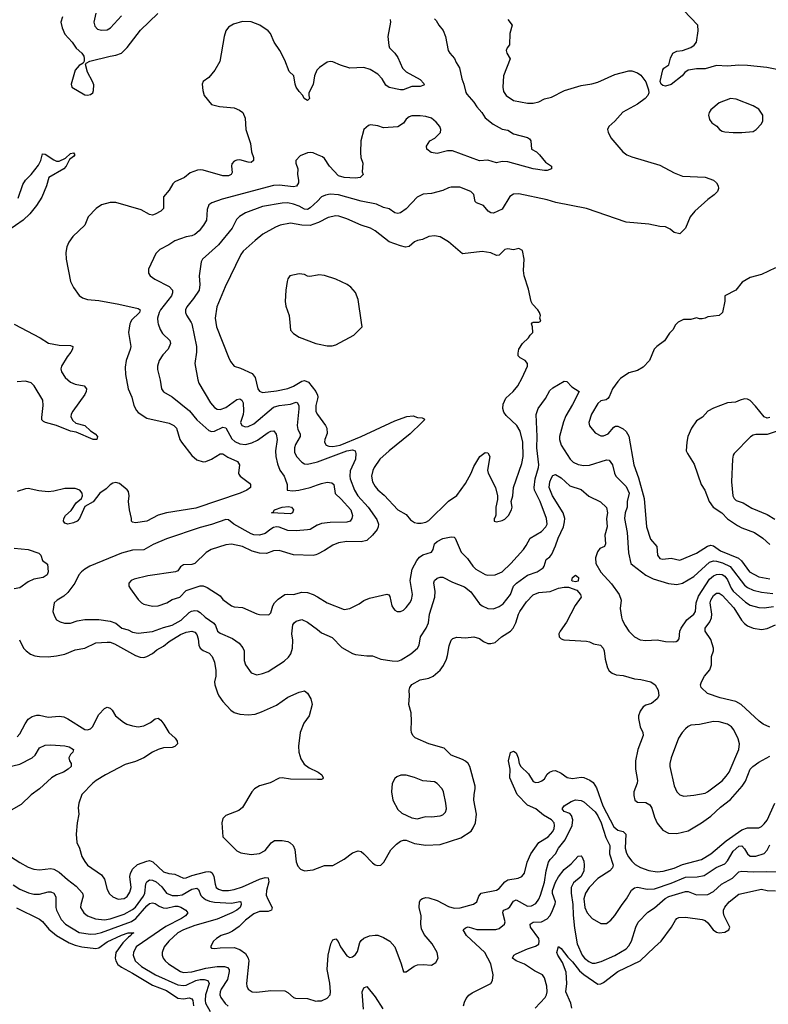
# Model space of a CAD drawing. Header units: inches. Extents: x 1834610 to 2027685, y 642842 to 774116.
# Tile 476 of 632: x 1957889 to 1963198, y 735162 to 742149. Entities that reach past the tile are written whole.
import ezdxf

# ---------------------------------------------------------------- set-up
doc = ezdxf.new("R2010")
doc.units = ezdxf.units.IN
doc.header["$MEASUREMENT"] = 0
for name, color, linetype in [('B9753', 7, 'Continuous'), ('B9754', 7, 'Continuous'), ('B9763', 7, 'Continuous'), ('B9764', 7, 'Continuous')]:
    doc.layers.add(name, color=color, linetype=linetype)

msp = doc.modelspace()

# ---------------------------------------------------------------- linework, layer by layer
at = {"layer": 'B9753', "color": 5}
for points, elevation in [([(1957848.8, 739988.8), (1958034, 739890), (1958092.8, 739852.8), (1958170, 739839.2), (1958250, 739837.1), (1958266.7, 739830), (1958263.2, 739810), (1958252.1, 739790), (1958224.6, 739755.4), (1958185.2, 739690), (1958180.2, 739670), (1958185.2, 739650), (1958211.1, 739610), (1958250, 739575.4), (1958282.5, 739562.5), (1958346.8, 739550), (1958363.7, 739530), (1958360.9, 739510), (1958351.3, 739490), (1958265.6, 739370), (1958254, 739350), (1958252.1, 739330), (1958265.1, 739305.1), (1958285.9, 739285.9), (1958350, 739269), (1958391.2, 739231.2), (1958424.9, 739210), (1958440.5, 739190), (1958436, 739170), (1958410, 739169.8), (1958290, 739221.4), (1958250, 739229.9), (1958150, 739269.1), (1958071.5, 739290), (1958057.6, 739297.6), (1958046.2, 739310), (1958045, 739325), (1958056.3, 739410), (1958052.6, 739450), (1957990.4, 739550), (1957970, 739570.9), (1957930, 739584), (1957870, 739579.3)], 380), ([(1958674.8, 740000), (1958670.3, 739990), (1958661.7, 739930), (1958676.6, 739830), (1958672.9, 739807.2), (1958644.1, 739730), (1958637.4, 739682.6), (1958639, 739630), (1958659.4, 739530), (1958683.5, 739470), (1958699.1, 739410), (1958716.3, 739376.3), (1958730, 739361.7), (1958790, 739320.2), (1958950, 739285.6), (1958981.2, 739270), (1959000.2, 739250), (1959024.9, 739170), (1959036.5, 739150), (1959110, 739056.9), (1959145.4, 739025.4), (1959190, 739012.3), (1959210, 739013.6), (1959250, 739030.2), (1959310, 739069), (1959330, 739067.6), (1959365, 739045), (1959432.6, 739012.6), (1959448.9, 738990), (1959440.9, 738930), (1959444, 738924), (1959452.7, 738910), (1959518.8, 738858.8), (1959526, 738850), (1959525.8, 738830), (1959501, 738810), (1959453.4, 738790), (1959138.1, 738681.9), (1958929.6, 738650.4), (1958870, 738632.1), (1958790, 738590.5), (1958710, 738579.3), (1958690, 738583.6), (1958682, 738590), (1958682.4, 738610), (1958667.8, 738670), (1958660.5, 738730), (1958665.1, 738770), (1958659.6, 738799.6), (1958651.5, 738811.5), (1958596.4, 738856.4), (1958570, 738863.5), (1958550, 738859.8), (1958530, 738847.8), (1958501.5, 738818.5), (1958457.6, 738790), (1958410, 738726.6), (1958350, 738694), (1958313.7, 738610), (1958296.3, 738590), (1958270, 738578.7), (1958230, 738569.7), (1958210, 738575.1), (1958200.5, 738590), (1958201.3, 738610), (1958214, 738630), (1958254.3, 738665.7), (1958290, 738720.7), (1958328, 738752), (1958335.1, 738770), (1958332.8, 738790), (1958316.2, 738810), (1958281.4, 738821.4), (1958210, 738822.4), (1958130, 738803.9), (1958090, 738799.5), (1958024.3, 738804.3), (1957950, 738821.6), (1957930, 738819.8), (1957870, 738800.5)], 420), ([(1958869, 740000), (1958870.1, 739990.1), (1958884.2, 739950), (1958902.3, 739922.3), (1958952.9, 739872.9), (1958957.6, 739850), (1958940.8, 739810), (1958904.7, 739770), (1958879.1, 739730), (1958866.9, 739690), (1958867.1, 739667.1), (1958886.3, 739590), (1958894.9, 739530), (1958910, 739507.4), (1958970, 739472.9), (1959094.3, 739374.3), (1959146.2, 739310), (1959230, 739232.5), (1959250, 739226.3), (1959270, 739227.8), (1959330, 739256.6), (1959350, 739252.9), (1959394.4, 739174.4), (1959415.7, 739155.7), (1959450, 739138.1), (1959490, 739133.8), (1959535.1, 739144.9), (1959574.4, 739165.6), (1959650, 739219.7), (1959670, 739228.9), (1959691.3, 739231.3), (1959707.1, 739207.1), (1959715.5, 739170), (1959703, 739090), (1959705.6, 739050), (1959716.4, 738996.4), (1959732.9, 738952.9), (1959763.8, 738910), (1959772.8, 738890), (1959786, 738850), (1959786, 738810), (1959826.4, 738806.4), (1959869, 738810), (1959948.2, 738830), (1960000, 738847.9)], 440), ([(1959104.3, 740000), (1959110.2, 739990), (1959142.7, 739830), (1959143.9, 739790), (1959130.2, 739710), (1959152.4, 739592.4), (1959160.3, 739570), (1959241.5, 739430), (1959270, 739396), (1959290, 739383.9), (1959310, 739381.6), (1959350, 739396.6), (1959430, 739453), (1959450, 739458.4), (1959464.2, 739450), (1959473.2, 739430), (1959475.9, 739370), (1959473.3, 739346.8), (1959455.2, 739290), (1959465.3, 739270), (1959490, 739260.2), (1959510, 739262.2), (1959550, 739281.1), (1959690, 739398), (1959729, 739411), (1959810, 739420.9), (1959850, 739434.7), (1959859.5, 739430), (1959867.9, 739407.9), (1959868.3, 739388.3), (1959856.6, 739270), (1959861.7, 739241.7), (1959878.3, 739210), (1959878.6, 739190), (1959845, 739135), (1959836.8, 739110), (1959839, 739079), (1959852.9, 739050), (1959890, 739008.5), (1959910, 738997.5), (1959930, 738995.5), (1959990.9, 739009.1), (1960000, 739012.4)], 460), ([(1959279.9, 740000), (1959284.1, 739970), (1959370, 739753.4), (1959384.3, 739724.3), (1959410, 739690.5), (1959456.1, 739676.1), (1959537.8, 739637.8), (1959558.2, 739610), (1959578, 739530), (1959590, 739511.6), (1959610, 739503.9), (1959710, 739515.9), (1959790, 739531.9), (1959830, 739547.3), (1959890, 739584.5), (1959910, 739589.5), (1959936.9, 739576.9), (1959990.1, 739510.1), (1959999.5, 739490), (1960000, 739486.6)], 480), ([(1959804.6, 740000), (1959810, 739945.5), (1959830, 739921.1), (1959870, 739896.5), (1959990, 739850.2), (1960000, 739848.2)], 520), ([(1960000, 739458), (1959989.5, 739410), (1959989.4, 739370), (1959998, 739350), (1960000, 739347.3)], 480), ([(1960000, 738561.8), (1959998.7, 738561.3), (1959950, 738531.8), (1959930, 738527.9), (1959850, 738522.3), (1959790, 738524), (1959730, 738547.1), (1959710, 738549.9), (1959690, 738545.6), (1959670, 738534.3), (1959630, 738502.5), (1959590, 738490.8), (1959550, 738493.7), (1959530, 738500.1), (1959408.5, 738570), (1959370, 738598.7), (1959350, 738601.1), (1959250, 738567.5), (1959170, 738546.4), (1958930, 738464.4), (1958835.8, 738424.2), (1958770, 738387.5), (1958690, 738385.5), (1958610, 738364), (1958386.3, 738270), (1958350.3, 738250), (1958326.7, 738230), (1958308.9, 738210), (1958278.9, 738150), (1958230, 738085.1), (1958201.1, 738058.9), (1958154, 738030), (1958133.4, 738010), (1958124.9, 737950), (1958136.1, 737916.1), (1958150.8, 737890), (1958175.3, 737875.3), (1958207.2, 737867.2), (1958250, 737867.6), (1958296.5, 737883.5), (1958350, 737892.6), (1958450, 737893.2), (1958530, 737881.5), (1958570, 737865.6), (1958614, 737830), (1958658.1, 737818.1), (1958690, 737803.2), (1958730, 737795.5), (1958830, 737806.7), (1958910, 737836.3), (1958970, 737851.9), (1959033.1, 737886.9), (1959090, 737942.5), (1959107.4, 737952.6), (1959130, 737956.6), (1959150, 737953.4), (1959170, 737943), (1959205.1, 737910), (1959265.5, 737865.5), (1959277.6, 737850), (1959292.2, 737810), (1959310, 737794.5), (1959398.8, 737758.8), (1959445.1, 737725.1), (1959471.4, 737691.4), (1959481.2, 737670), (1959481.6, 737601.6), (1959490.2, 737570.2), (1959530, 737513.4), (1959570, 737500.4), (1959610, 737508.7), (1959650, 737524.2), (1959763.6, 737596.4), (1959795.8, 737624.2), (1959811.8, 737650), (1959822.9, 737690), (1959825.3, 737745.3), (1959818.5, 737790), (1959826.3, 737853.7), (1959834.5, 737870), (1959850, 737879.5), (1959890, 737892.7), (1959930, 737872.7), (1960000, 737821)], 440), ([(1960000, 738356.2), (1959990, 738351.2), (1959970, 738345.7), (1959830, 738351), (1959730, 738381), (1959690, 738378.7), (1959638.2, 738361.8), (1959590, 738363.1), (1959538.5, 738378.5), (1959469.4, 738410), (1959390, 738426), (1959350, 738422.4), (1959246, 738390), (1959211.8, 738368.2), (1959130.6, 738290), (1959110, 738282.3), (1959050, 738279.7), (1959030, 738265.1), (1959010, 738238.4), (1958994.8, 738230), (1958798, 738202), (1958700.7, 738179.3), (1958678.8, 738170), (1958664, 738150), (1958664, 738130), (1958674, 738110), (1958730, 738033.4), (1958753.4, 738010), (1958770, 738000.3), (1958830, 737987.1), (1958870, 737988.4), (1958931.6, 738010), (1958970, 738033.6), (1959024.5, 738050), (1959070, 738097.4), (1959169.7, 738130.3), (1959189.7, 738130.3), (1959219, 738119), (1959310, 738059.6), (1959330, 738035.3), (1959390, 737989.1), (1959410, 737981.3), (1959470, 737977.4), (1959570, 737931.8), (1959590, 737928.4), (1959655.1, 737924.9), (1959670, 737939.1), (1959685, 737990), (1959695.8, 738010), (1959722.1, 738037.9), (1959770, 738070.2), (1959790, 738072.9), (1959830, 738068.9), (1959890, 738086.7), (1959930, 738084.2), (1959970, 738070.2), (1960000, 738052.2)], 460), ([(1957850, 738399.5), (1957950, 738390.3), (1958023.8, 738363.8), (1958039.3, 738350), (1958050.7, 738310), (1958085.5, 738285.5), (1958090.6, 738230), (1958084.9, 738210), (1958056.3, 738190), (1957990, 738178.4), (1957950, 738159.9), (1957890, 738118.2), (1957850, 738110.9)], 420), ([(1957888.1, 737748.1), (1957917, 737690), (1957934.4, 737670), (1957966.5, 737646.5), (1957995.3, 737635.3), (1958029.2, 737629.2), (1958090, 737626.7), (1958150, 737634), (1958210, 737647.5), (1958282.6, 737677.4), (1958350, 737689.5), (1958430, 737726.9), (1958510, 737732), (1958530.6, 737730.6), (1958560.7, 737720.7), (1958710, 737637.3), (1958744.5, 737624.5), (1958770, 737623.2), (1958790, 737629.1), (1958830, 737651), (1958862.6, 737677.4), (1958910, 737703.4), (1958950, 737736.5), (1959030, 737787), (1959070, 737803.5), (1959110.1, 737810.1), (1959130, 737802.3), (1959145, 737785), (1959154.4, 737754.4), (1959159, 737710), (1959168.4, 737690), (1959190, 737673.4), (1959233.2, 737653.2), (1959252.9, 737630), (1959270.2, 737590.2), (1959280.6, 737530), (1959281, 737490), (1959271.1, 737450), (1959272.9, 737430), (1959291.2, 737371.2), (1959301.1, 737350), (1959330, 737310.4), (1959387, 737250), (1959410, 737232), (1959450, 737220.7), (1959510, 737215.9), (1959558.3, 737221.7), (1959603.4, 737236.6), (1959710, 737284.6), (1959790, 737340.3), (1959870, 737376.3), (1959910, 737386), (1959930.5, 737370.5), (1959953.4, 737330), (1959962.4, 737290), (1959941.3, 737210), (1959903.6, 737156.4), (1959877.6, 737090), (1959865.7, 736994.3), (1959868.6, 736950), (1959883.1, 736903.1), (1959906.5, 736866.5), (1959941.1, 736841.1), (1960000, 736812.3)], 420), ([(1957870, 737060.8), (1957890, 737081.1), (1957926.8, 737153.2), (1957950, 737184.2), (1957976.3, 737203.7), (1958010, 737214.3), (1958030, 737214), (1958090, 737199.6), (1958170, 737206), (1958200.8, 737200.8), (1958230, 737188), (1958350, 737111.7), (1958370, 737108.9), (1958390, 737115.8), (1958405.6, 737130), (1958450, 737218.4), (1958490, 737261.6), (1958510, 737270.4), (1958530, 737263), (1958544.9, 737250), (1958568.2, 737210), (1958624.4, 737164.4), (1958649.4, 737149.4), (1958690, 737136.8), (1958730, 737131.8), (1958770, 737138.9), (1958817.7, 737162.3), (1958850, 737187), (1958870, 737191.8), (1958890, 737177.1), (1958912, 737150), (1958946, 737090), (1958991.7, 737050), (1959006, 737030), (1959008.7, 737010), (1958990, 736991.3), (1958970, 736984.2), (1958910, 736981), (1958870, 736969.8), (1958830, 736950.7), (1958769.6, 736910.4), (1958710, 736885.6), (1958636.4, 736863.6), (1958498, 736790), (1958430.4, 736750), (1958407, 736730), (1958330.4, 736650), (1958308.4, 736590), (1958304.4, 736555.6), (1958307.2, 736510), (1958295.8, 736450), (1958290.1, 736369.8), (1958294.4, 736310), (1958312.8, 736270), (1958330.3, 736210), (1958350, 736174.4), (1958370.4, 736150), (1958470, 736081.6), (1958491.1, 736051.1), (1958510, 735977.3), (1958526.2, 735946.2), (1958550, 735924.2), (1958588.4, 735908.4), (1958630, 735912.9), (1958650, 735926.3), (1958670, 735958.4), (1958678.9, 735990), (1958669.1, 736070), (1958673.6, 736090), (1958690, 736120.2), (1958725.6, 736154.4), (1958790, 736178.5), (1958810, 736181.3), (1958833.7, 736173.7), (1958910, 736102.4), (1958947.7, 736090), (1958990, 736084.4), (1959050, 736057.8), (1959070, 736060.1), (1959110, 736075.9), (1959210, 736101.3), (1959230, 736105.5), (1959242, 736102), (1959253.8, 736093.8), (1959265.6, 736070), (1959274.4, 736014.4), (1959283.2, 735990), (1959298.3, 735978.3), (1959326.8, 735970), (1959370, 735968.8), (1959410, 735976), (1959470, 735996.6), (1959590, 736051), (1959630, 736061), (1959650, 736058.7), (1959656.2, 736030), (1959639.4, 735970), (1959637.1, 735937.1), (1959647.9, 735907.9), (1959679.7, 735850), (1959675.8, 735830), (1959650, 735820.2), (1959590, 735819.9), (1959550, 735802.9), (1959490, 735759), (1959444.9, 735715.1), (1959398.7, 735681.3), (1959370, 735666), (1959317.3, 735650), (1959283.8, 735630), (1959263.8, 735610), (1959242.8, 735570), (1959250, 735561), (1959270, 735557.1), (1959310, 735562.4), (1959410, 735564.7), (1959450, 735551.4), (1959490, 735522.7), (1959510.1, 735490.1), (1959513, 735470), (1959496.5, 735310), (1959498.9, 735290), (1959510.3, 735270), (1959537.3, 735250), (1959570, 735247.8), (1959670, 735260.8), (1959770, 735256.5), (1959790, 735245.7), (1959830, 735210.3), (1959844.4, 735204.4), (1959930, 735204), (1959990, 735184.9), (1960000, 735185.6)], 380), ([(1957748.2, 736831.8), (1957890, 736865.7), (1957976.8, 736910), (1957997.8, 736930), (1958030, 736981.1), (1958070, 736999.7), (1958110, 737003.2), (1958210, 736996.1), (1958238.8, 736990), (1958270, 736970.4), (1958264.9, 736950), (1958250, 736935.1), (1958237, 736910), (1958241.6, 736890), (1958254.9, 736870), (1958253.1, 736850), (1958231.6, 736830), (1958199.5, 736810), (1958148.9, 736790), (1958114, 736770), (1958030.3, 736690), (1957970, 736649), (1957899.2, 736580.8), (1957779.6, 736510)], 360), ([(1960000, 736758.2), (1959810, 736759.8), (1959750, 736768), (1959730, 736766.3), (1959666.1, 736733.9), (1959590, 736712.8), (1959554.9, 736690), (1959536.4, 736670), (1959470, 736557.6), (1959442, 736538), (1959350, 736501.6), (1959330, 736480.9), (1959322.2, 736450), (1959330.3, 736350), (1959427.8, 736250), (1959457, 736237), (1959530, 736225.8), (1959590, 736232.7), (1959630, 736253), (1959671.3, 736308.7), (1959696, 736324), (1959750, 736324.2), (1959790, 736316.4), (1959807.8, 736307.8), (1959827.9, 736287.9), (1959840.8, 736260.8), (1959850, 736174), (1959862.3, 736142.3), (1959881.2, 736121.2), (1959910, 736108.8), (1959970, 736116.4), (1960000, 736127.8)], 420), ([(1957824.6, 736210), (1957890, 736167.2), (1957950, 736136.1), (1957990, 736122), (1958030, 736116.5), (1958110, 736125), (1958130, 736122), (1958170, 736099.7), (1958227, 736047), (1958290, 735999.2), (1958334, 735950), (1958338.9, 735930), (1958321.6, 735870), (1958321.3, 735850), (1958343.6, 735810), (1958370.4, 735790), (1958427.6, 735767.6), (1958490, 735761.6), (1958529.5, 735769.5), (1958630, 735801.5), (1958690, 735835.1), (1958710, 735852), (1958766.4, 735930), (1958777.6, 735950), (1958783.6, 736016.4), (1958790, 736030.2), (1958810, 736046.1), (1958830, 736043.8), (1958855.9, 736030), (1958896.7, 735996.7), (1958930.6, 735950.6), (1958970, 735933.1), (1959010, 735933), (1959040.9, 735939.1), (1959110, 735979.1), (1959145.1, 735985.1), (1959157.8, 735977.8), (1959174.7, 735934.7), (1959183.5, 735923.5), (1959205.8, 735905.8), (1959234.6, 735894.6), (1959270, 735885.9), (1959390, 735878.5), (1959450, 735892.2), (1959456.3, 735890), (1959460.7, 735870), (1959451.4, 735850), (1959430, 735829.9), (1959394.4, 735810), (1959290, 735766.4), (1959130, 735722), (1959050.3, 735690), (1959010, 735668.3), (1958946.2, 735610), (1958914.4, 735570), (1958899.1, 735530), (1958899.1, 735510), (1958906, 735490), (1958921.3, 735470), (1958945.3, 735450), (1959030, 735393.6), (1959050, 735388.1), (1959110, 735392.8), (1959210, 735418.6), (1959290, 735431.4), (1959341, 735430), (1959362.1, 735422.1), (1959373.5, 735410), (1959373.7, 735393.7), (1959362.5, 735337.5), (1959317.3, 735270), (1959310.2, 735250), (1959309.4, 735230), (1959315, 735210), (1959347.1, 735167.1), (1959368.2, 735148.2)], 360), ([(1957841.5, 736010), (1957890, 735978.4), (1957952, 735952), (1957990, 735942.7), (1958030, 735944.3), (1958090, 735959.5), (1958110, 735959.4), (1958130.1, 735950.1), (1958145.2, 735925.2), (1958145.8, 735850), (1958150.2, 735830), (1958182.6, 735762.6), (1958212.8, 735730), (1958310, 735672.5), (1958390, 735660.5), (1958430, 735661.1), (1958470, 735671.3), (1958683, 735750), (1958711.8, 735770), (1958790, 735860.9), (1958810, 735876.6), (1958830, 735882.5), (1958850, 735877), (1958878, 735858), (1958906.1, 735846.1), (1958930, 735843.8), (1958990, 735858.7), (1959010, 735857.5), (1959031.1, 735851.1), (1959066.4, 735830), (1959082.4, 735810), (1959064.7, 735790), (1959036.8, 735770), (1958925.4, 735714.6), (1958715.4, 735570), (1958695.3, 735530), (1958693.2, 735510), (1958707.8, 735470), (1958752.1, 735430), (1958852.9, 735370), (1959010, 735299.4), (1959050, 735294.4), (1959070, 735298.6), (1959139.3, 735330), (1959170, 735338.3), (1959197.9, 735337.9), (1959223.6, 735330), (1959232.1, 735310), (1959206.6, 735230), (1959203.8, 735190), (1959207.8, 735170), (1959240.1, 735110)], 340), ([(1957866, 735846), (1958030, 735765.8), (1958050, 735750.2), (1958095.1, 735695.1), (1958149.7, 735649.7), (1958239.3, 735599.3), (1958282.5, 735582.5), (1958330, 735569.1), (1958430, 735557.1), (1958450, 735562.8), (1958510, 735604.2), (1958610, 735653.3), (1958659.3, 735670), (1958697.3, 735670), (1958680.8, 735659.2), (1958678, 735650), (1958660.5, 735639.5), (1958620.7, 735599.3), (1958571.6, 735530), (1958565.7, 735490), (1958570.1, 735470), (1958585.4, 735445.4), (1958610, 735424.5), (1958690, 735383.5), (1958830, 735297.2), (1958930, 735260.9), (1959010, 735205.5), (1959050, 735201.3), (1959090, 735207.5), (1959110, 735201.3), (1959116.4, 735190), (1959122, 735150)], 320)]:
    msp.add_lwpolyline(points, dxfattribs=dict(at, elevation=elevation))
at = {"layer": 'B9753', "color": 5, "elevation": 420}
msp.add_lwpolyline([(1959810, 738642), (1959674, 738650), (1959685.7, 738654.3), (1959695.6, 738670), (1959749.6, 738690), (1959795.3, 738695.3), (1959816.3, 738690), (1959830.5, 738670), (1959824.9, 738650)], close=True, dxfattribs=at)
at = {"layer": 'B9754', "color": 5}
for points, elevation in [([(1958193.4, 742170), (1958179.8, 742130), (1958189.3, 742090), (1958210, 742045.3), (1958261.5, 741990), (1958290, 741946.7), (1958330.4, 741910), (1958343.8, 741890), (1958347.1, 741872.9), (1958346.4, 741853.6), (1958339.8, 741840.2), (1958310, 741822.9), (1958281.3, 741790), (1958253.4, 741690), (1958258.8, 741670), (1958350, 741616.4), (1958370, 741614), (1958390, 741618.4), (1958406.6, 741630), (1958413.1, 741646.9), (1958413.8, 741686.2), (1958406, 741710), (1958370, 741775.3), (1958355.3, 741830), (1958360.2, 741839.8), (1958386.3, 741853.7), (1958530, 741890.2), (1958570, 741896.2), (1958610, 741911.7), (1958650, 741952.2), (1958746.5, 742073.5), (1958868.3, 742191.7)], 420), ([(1958430, 742195.1), (1958414.9, 742130), (1958423, 742103), (1958441.6, 742081.6), (1958470, 742073.1), (1958510, 742077.7), (1958532.6, 742090), (1958610, 742175.3)], 440), ([(1960000, 741794.4), (1959995.8, 741790), (1959979.7, 741750), (1959971.2, 741688.8), (1959939.3, 741630), (1959938.4, 741610), (1959943.8, 741590), (1959930, 741574.5), (1959906.6, 741590), (1959897, 741610), (1959870, 741638.4), (1959849.8, 741670), (1959842.4, 741690), (1959834, 741750), (1959800.8, 741780.8), (1959770, 741860.9), (1959733.3, 741930), (1959694.7, 741990), (1959667.7, 742050), (1959650.9, 742070), (1959591.2, 742110), (1959530, 742133.8), (1959470, 742136.8), (1959404.2, 742115.8), (1959370, 742096.4), (1959350.9, 742069.1), (1959339.3, 742030), (1959307.5, 741852.5), (1959271.8, 741790), (1959230, 741738), (1959190.5, 741709.5), (1959182, 741690), (1959187.1, 741647.1), (1959196.3, 741610), (1959250, 741546.7), (1959306.6, 741533.4), (1959410, 741523.1), (1959447.6, 741507.6), (1959471, 741490), (1959489, 741449), (1959492.9, 741370), (1959526.5, 741270), (1959533.8, 741210), (1959546.7, 741170), (1959547.7, 741150), (1959530, 741136.2), (1959510, 741137.4), (1959450, 741153.7), (1959430, 741152.6), (1959410, 741144.2), (1959394.6, 741125.4), (1959391.8, 741110), (1959395.8, 741064.2), (1959388.2, 741050), (1959370, 741041.8), (1959330, 741040.9), (1959190, 741080.8), (1959170, 741082.5), (1959150, 741081.1), (1959098.6, 741061.4), (1959058.4, 741030), (1958990, 740996.9), (1958975.6, 740984.4), (1958950, 740939.3), (1958909, 740891), (1958908.4, 740810), (1958890.2, 740789.8), (1958850, 740767.6), (1958830, 740762.4), (1958810, 740765.1), (1958750, 740798.7), (1958570, 740852), (1958530, 740852.1), (1958470, 740834.5), (1958430.3, 740810), (1958373.4, 740750), (1958350.2, 740689.8), (1958266.7, 740610), (1958237.6, 740570), (1958222.8, 740537.3), (1958217.3, 740497.3), (1958218.7, 740450), (1958250, 740291), (1958270, 740247.3), (1958310.4, 740190.4), (1958334.6, 740174.6), (1958370, 740162.4), (1958450, 740156.1), (1958592, 740130), (1958730, 740099.6), (1958744.4, 740090), (1958739, 740070), (1958682.7, 740017.3), (1958674.8, 740000)], 420), ([(1957877.9, 740882.1), (1957910, 740978), (1957930, 741008.9), (1957970, 741051.1), (1958022.5, 741117.5), (1958038.3, 741150), (1958050, 741196), (1958070, 741195.5), (1958130, 741153.1), (1958150, 741145.3), (1958170, 741143.8), (1958214.8, 741165.2), (1958250, 741199.3), (1958270, 741202.8), (1958279.1, 741190), (1958270, 741177.2), (1958242.5, 741157.5), (1958218.7, 741110), (1958201.6, 741090), (1958095.3, 741030), (1958079.2, 740970), (1958045.6, 740890), (1958007.7, 740830), (1957959.8, 740770), (1957914.1, 740725.9), (1957803.8, 740650)], 380), ([(1960000, 741190.7), (1959970, 741202.9), (1959950, 741206.6), (1959930, 741203.7), (1959878.4, 741181.6), (1959848.2, 741150), (1959846.7, 741130), (1959860.8, 741090), (1959859.6, 741050), (1959866.3, 741010), (1959865.7, 740990), (1959852.7, 740967.3), (1959830, 740963.1), (1959730, 740975.6), (1959690, 740972.9), (1959324, 740876), (1959251.7, 740848.3), (1959230, 740834.5), (1959217.4, 740802.6), (1959214.1, 740725.9), (1959193.4, 740690), (1959160.8, 740650), (1959130, 740623.5), (1959110, 740615.1), (1959070, 740607.7), (1958990, 740579.3), (1958946, 740550), (1958882.3, 740517.7), (1958853.7, 740490), (1958802.2, 740377.8), (1958801.7, 740350), (1958814.4, 740330), (1958847, 740307), (1958950, 740255.9), (1958973.4, 740230), (1958973.7, 740210), (1958966.3, 740190), (1958888.3, 740090), (1958877.2, 740070), (1958865.5, 740030), (1958869, 740000)], 440), ([(1960000, 740861.7), (1959950, 740813), (1959930, 740802.3), (1959910, 740803.7), (1959870, 740826.4), (1959830, 740839.9), (1959790, 740847.9), (1959750, 740847.7), (1959610, 740822.5), (1959490, 740778.5), (1959447.4, 740752.6), (1959426.5, 740730), (1959395.8, 740670), (1959298.9, 740550), (1959186.5, 740450), (1959175.6, 740430), (1959161.5, 740330), (1959167.3, 740270), (1959161.8, 740230), (1959121.8, 740170), (1959073.8, 740110), (1959064.6, 740090), (1959066, 740070), (1959073, 740053), (1959104.3, 740000)], 460), ([(1960000, 740706.8), (1959950, 740688.8), (1959889.9, 740689.9), (1959810, 740704.9), (1959736.3, 740690), (1959703.1, 740676.9), (1959613.8, 740626.1), (1959557.9, 740582.1), (1959474.2, 740505.8), (1959456.9, 740483.1), (1959346.3, 740253.7), (1959286.5, 740110), (1959275.8, 740030), (1959279.9, 740000)], 480), ([(1960000, 740336.1), (1959947.2, 740327.2), (1959930, 740329.7), (1959910, 740340.5), (1959870, 740346), (1959805.5, 740330), (1959790.4, 740310), (1959785.5, 740290), (1959775.3, 740230), (1959771.1, 740150), (1959776.4, 740116.4), (1959799.6, 740050), (1959804.6, 740000)], 520)]:
    msp.add_lwpolyline(points, dxfattribs=dict(at, elevation=elevation))
at = {"layer": 'B9763', "color": 5}
for points, elevation in [([(1960000, 739848.2), (1960070, 739834), (1960104.6, 739835.4), (1960130, 739841.8), (1960259.6, 739910), (1960317.4, 739970), (1960313.1, 740000)], 520), ([(1960000, 739347.3), (1960057.7, 739270), (1960067.8, 739250), (1960068.6, 739211.4), (1960052.9, 739170), (1960050.3, 739150), (1960061.6, 739130), (1960082.4, 739122.4), (1960110, 739119.5), (1960162.4, 739130), (1960310.5, 739190), (1960550, 739301.5), (1960633.7, 739333.7), (1960678.6, 739338.6), (1960710, 739326.7), (1960743.4, 739323.4), (1960757.3, 739317.3), (1960759.3, 739310), (1960742, 739290), (1960659.3, 739210), (1960509.8, 739090.2), (1960444.3, 739030), (1960401.8, 738970), (1960392.4, 738950), (1960384.4, 738910), (1960391.7, 738870), (1960410, 738835.5), (1960430, 738812.2), (1960473.8, 738773.8), (1960570, 738671.8), (1960630, 738637.7), (1960660.4, 738600.4), (1960690, 738579.6), (1960710, 738574.9), (1960736.5, 738576.5), (1960770, 738583.9), (1960790, 738594), (1960930, 738732.1), (1960988.3, 738771.7), (1961050, 738858), (1961089.8, 738930.2), (1961110, 738978), (1961151.6, 739050), (1961190, 739077.3), (1961210, 739074), (1961223, 739050), (1961207.9, 738952.1), (1961211.5, 738930), (1961263.6, 738830), (1961278, 738770), (1961276.9, 738743.1), (1961264.9, 738690), (1961266.8, 738633.2), (1961262, 738618), (1961254, 738610), (1961254, 738590), (1961270, 738586), (1961310, 738594), (1961330, 738604.9), (1961355.6, 738630), (1961378, 738670), (1961380.5, 738690), (1961375.6, 738730), (1961386, 738770), (1961391.1, 738830), (1961450, 739000.5), (1961459.1, 739050), (1961456.5, 739150), (1961438.4, 739230), (1961413.6, 739270), (1961340, 739340), (1961322.5, 739362.5), (1961314.4, 739390), (1961318.6, 739421.4), (1961337.7, 739462.3), (1961389.6, 739510), (1961420.9, 739550), (1961453.2, 739606.8), (1961491.5, 739690), (1961489.3, 739710), (1961473.2, 739730), (1961438, 739750), (1961424, 739764), (1961423.1, 739783.1), (1961429.2, 739810), (1961455.3, 739850), (1961498, 739890), (1961509.1, 739910.9), (1961528, 739930), (1961526, 739970), (1961518, 739990), (1961523.1, 739996.9), (1961527.3, 740000)], 480), ([(1962556.9, 740000), (1962538.8, 739981.2), (1962524.4, 739950), (1962496.9, 739923.1), (1962462.6, 739870), (1962408.2, 739830), (1962389.2, 739810.8), (1962354.9, 739730), (1962310, 739683.5), (1962270, 739660.5), (1962210, 739642.9), (1962150, 739602.4), (1962130, 739582.4), (1962094, 739530), (1962070, 739472.7), (1962060.3, 739459.7), (1962048.8, 739451.2), (1962010, 739443.1), (1961990, 739425.1), (1961944.6, 739350), (1961924.4, 739290), (1961930, 739266.8), (1961970, 739217.3), (1962010, 739194.9), (1962030, 739194.9), (1962063.6, 739210), (1962102.2, 739257.7), (1962114.5, 739265.5), (1962130, 739263.7), (1962170, 739246.3), (1962190, 739227), (1962210, 739192.2), (1962243.9, 738990), (1962278.7, 738898.7), (1962317.8, 738750), (1962334.2, 738550), (1962363.6, 738463.6), (1962406.7, 738410), (1962412.4, 738350), (1962430, 738325.2), (1962450, 738320.2), (1962510, 738327.7), (1962570, 738312.9), (1962690, 738364.1), (1962766.6, 738413.4), (1962790, 738419.8), (1962810, 738414.4), (1962859.6, 738379.6), (1962987.6, 738327.6), (1963008.8, 738308.8), (1963065, 738230), (1963130, 738195.3), (1963210, 738179.9)], 480), ([(1960000, 738052.2), (1960070.2, 738010.2), (1960190, 737964.2), (1960230, 737970.3), (1960296.5, 738003.5), (1960330, 738026.7), (1960370, 738044.4), (1960493.2, 738073.2), (1960507.5, 738067.5), (1960514.6, 738054.6), (1960528.7, 737990), (1960539.3, 737970), (1960550, 737958), (1960566, 737950), (1960590, 737948.7), (1960610, 737958.4), (1960630, 737977.1), (1960656.9, 738010), (1960668.4, 738031.6), (1960674.7, 738070), (1960658, 738170), (1960672.8, 738250), (1960704.7, 738310), (1960725.6, 738334.4), (1960749.1, 738350.9), (1960809.3, 738370.7), (1960821, 738390), (1960831.2, 738428.8), (1960850, 738445), (1960890, 738466.4), (1960950, 738479), (1960970, 738477), (1960978.4, 738470), (1961019.5, 738370), (1961064.7, 738324.7), (1961102.8, 738270), (1961124.9, 738250), (1961190, 738211.8), (1961210, 738207.7), (1961262, 738210), (1961311.2, 738230), (1961372.4, 738290), (1961461.5, 738390), (1961482.1, 738417.9), (1961510, 738469.1), (1961590, 738518), (1961620.9, 738550), (1961630.7, 738570), (1961624.8, 738610), (1961580.2, 738730), (1961540.9, 738810), (1961537.5, 738830), (1961544.1, 738890), (1961568.9, 738970), (1961570.4, 738990), (1961556.6, 739110), (1961559.9, 739190), (1961552.5, 739347.5), (1961566.6, 739390), (1961618.3, 739461.7), (1961650, 739518.4), (1961670, 739536.3), (1961750, 739584.2), (1961770, 739580.3), (1961803.8, 739543.8), (1961856.5, 739510), (1961810, 739417.4), (1961762.3, 739337.7), (1961745, 739295), (1961716.5, 739190), (1961716.9, 739170), (1961729, 739130), (1961794, 739030), (1961813.7, 739010), (1961850, 738993.2), (1961890, 738985.8), (1961930, 738987.8), (1962050, 739025), (1962070, 739024), (1962094.3, 738990), (1962107.1, 738930), (1962116.1, 738910), (1962190, 738837.4), (1962210.7, 738790), (1962198.2, 738730), (1962197.2, 738690), (1962183.5, 738650), (1962179.2, 738610), (1962197.9, 738510), (1962206.1, 738366.1), (1962224.2, 738290), (1962237, 738277), (1962330, 738206.5), (1962381.9, 738181.9), (1962490, 738148.3), (1962550, 738141.8), (1962590, 738151.1), (1962670, 738197.5), (1962781.1, 738298.9), (1962810, 738307.7), (1962830, 738305.8), (1962873.4, 738293.4), (1962927.7, 738267.7), (1963030, 738135.8), (1963050, 738120.1), (1963090, 738101), (1963150, 738085.5), (1963230, 738076.9)], 460), ([(1960000, 739486.6), (1960002.6, 739470), (1960000, 739458)], 480), ([(1963210, 739326), (1963190, 739321.1), (1963170, 739329.8), (1963107.4, 739407.4), (1963070, 739445.7), (1963050, 739455.1), (1963030, 739457.2), (1962998.8, 739450), (1962965.9, 739434.1), (1962910, 739430.9), (1962810, 739392.3), (1962770.1, 739369.9), (1962732.7, 739327.3), (1962690, 739301), (1962652.4, 739250), (1962627.8, 739190), (1962620.3, 739150), (1962616.9, 739090), (1962624.6, 739070), (1962673.6, 738993.6), (1962721.5, 738850), (1962748, 738810), (1962778.6, 738730), (1962807.6, 738690), (1962868.9, 738648.9), (1962910, 738607.9), (1962979.1, 738559.1), (1963010, 738542.3), (1963101.1, 738510), (1963159.6, 738470), (1963210, 738425.8)], 520), ([(1963253.5, 739226.5), (1963190, 739205.4), (1963110, 739205), (1963090, 739199.8), (1963071.8, 739188.2), (1962955.5, 739070), (1962950, 739059), (1962944.9, 739030), (1962937.3, 738870), (1962946.8, 738770), (1962955.3, 738750), (1962970, 738736.1), (1963019.3, 738719.3), (1963082.6, 738682.6), (1963190, 738636.5), (1963244.1, 738604.1)], 540), ([(1960000, 739012.4), (1960210, 739090.4), (1960250, 739095.8), (1960268, 739090), (1960273.7, 739070), (1960270.4, 739030.4), (1960233.4, 738946.6), (1960229.4, 738910.6), (1960233.3, 738890), (1960262.3, 738810), (1960286.2, 738770), (1960360.1, 738690), (1960422, 738602), (1960433.8, 738570), (1960431.7, 738550), (1960423.8, 738530), (1960392, 738490), (1960350, 738453.5), (1960310, 738444.3), (1960210, 738446.1), (1960150, 738437.1), (1960110, 738419.2), (1960050, 738381), (1960000, 738356.2)], 460), ([(1960000, 737821), (1960030, 737798.8), (1960104, 737764), (1960173.6, 737693.6), (1960250, 737650.4), (1960270, 737643.8), (1960350, 737634.4), (1960390, 737634.9), (1960450, 737611.4), (1960530, 737598.6), (1960570, 737597.2), (1960593.6, 737606.4), (1960663, 737650), (1960709.6, 737690), (1960723, 737710), (1960730.8, 737770), (1960772.9, 737830), (1960789.1, 737870), (1960795, 737930), (1960833.1, 738050), (1960834.7, 738090), (1960826.9, 738153.1), (1960831.3, 738170), (1960850, 738186), (1960870, 738193.1), (1960890, 738193.1), (1960957.5, 738157.5), (1961043.2, 738123.2), (1961088.1, 738088.1), (1961150, 738004.7), (1961170, 737990.2), (1961210, 737971.7), (1961248.8, 737968.8), (1961290, 737984), (1961317.1, 738002.9), (1961368.9, 738070), (1961391.5, 738128.5), (1961411.9, 738150), (1961490, 738207), (1961558.9, 738230), (1961601.4, 738258.6), (1961609.8, 738270.2), (1961621.9, 738318.1), (1961650, 738338.3), (1961663, 738357), (1961690, 738415.8), (1961708.2, 738470), (1961746, 738550), (1961754, 738586), (1961755.2, 738610), (1961742.4, 738650), (1961667.5, 738770), (1961643.7, 738830), (1961649.9, 738870), (1961661.2, 738898.8), (1961670, 738914.6), (1961690, 738921.3), (1961730, 738897.4), (1961790, 738840.7), (1961870, 738814.3), (1961926.5, 738766.5), (1962007.1, 738727.1), (1962050, 738686.8), (1962057.2, 738650), (1962051, 738610), (1962054.3, 738550), (1962038.8, 738490), (1962044.2, 738430), (1962036.3, 738410), (1962003.2, 738396.8), (1961986.9, 738373.1), (1961972.6, 738330), (1961975.8, 738290), (1962009.5, 738229.5), (1962085.2, 738145.2), (1962141.5, 738070), (1962154.9, 738030), (1962148.5, 737970), (1962157.6, 737910), (1962162.4, 737890), (1962182, 737850), (1962210.2, 737810.2), (1962250, 737770.4), (1962290, 737748.9), (1962330, 737743.9), (1962410, 737749.2), (1962470, 737736.1), (1962526.9, 737733.1), (1962544.4, 737735.6), (1962557.1, 737742.9), (1962565.6, 737754.4), (1962569.7, 737810), (1962580.5, 737830), (1962620.5, 737890), (1962670, 737929.2), (1962682.3, 737950), (1962686.6, 738010), (1962702.6, 738057.4), (1962781.8, 738178.2), (1962810, 738202.4), (1962830, 738211.6), (1962850, 738215.2), (1962870, 738212), (1962890, 738200.1), (1962910, 738174.6), (1962935.2, 738115.2), (1962950, 738094.2), (1963036.4, 738016.4), (1963070, 737994.4), (1963130, 737978.1), (1963170, 737975.4), (1963235.1, 737984.9)], 440), ([(1960000, 738847.9), (1960030, 738858.3), (1960070, 738865.9), (1960102.2, 738862.2), (1960117.4, 738850), (1960125.7, 738785.7), (1960170, 738746.4), (1960237.5, 738670), (1960248.9, 738631.1), (1960243.6, 738610), (1960231.6, 738590), (1960210, 738582.2), (1960090, 738580.9), (1960030, 738572.5), (1960000, 738561.8)], 440), ([(1960000, 736127.8), (1960050, 736146.7), (1960110, 736146), (1960190, 736192.2), (1960250, 736236), (1960290, 736250.4), (1960310, 736246), (1960330, 736230.4), (1960390, 736166.4), (1960410, 736152.4), (1960430, 736147), (1960449.6, 736150.4), (1960471.2, 736170), (1960521.3, 736258.7), (1960561.3, 736298.7), (1960590, 736319.8), (1960610, 736326.6), (1960630, 736326.3), (1960690, 736303.8), (1960770, 736291.3), (1960870, 736296.9), (1961017, 736343), (1961089.8, 736390.2), (1961106.2, 736413.8), (1961120.9, 736450), (1961128.9, 736510), (1961110.6, 736610.6), (1961111.3, 736650), (1961119.8, 736690), (1961118.2, 736710), (1961080.4, 736850), (1961070, 736871.3), (1961050, 736888), (1961030, 736899.7), (1960950, 736929.6), (1960898.4, 736978.4), (1960790, 737009.6), (1960693.7, 737053.7), (1960677.6, 737070), (1960668.2, 737090), (1960665.4, 737110), (1960668.3, 737170), (1960665.1, 737230), (1960649, 737289), (1960653.8, 737350), (1960651, 737390), (1960656.9, 737410), (1960669.8, 737430.2), (1960730, 737463.6), (1960790, 737475.2), (1960822.4, 737490), (1960870, 737533.4), (1960894, 737566), (1960915, 737610), (1960924, 737636), (1960935.1, 737704.9), (1960950, 737746.8), (1960962, 737758), (1960990, 737767.3), (1961050, 737763), (1961109.5, 737770.5), (1961150, 737756.5), (1961177.3, 737737.3), (1961210, 737722.9), (1961230, 737721.5), (1961261.6, 737730), (1961305.7, 737770), (1961369.9, 737810.1), (1961389, 737831), (1961408.7, 737870), (1961426.4, 737930), (1961436.5, 737950), (1961482.6, 738017.4), (1961530, 738066.9), (1961570, 738084.1), (1961652, 738090), (1961710, 738114.4), (1961750, 738122.7), (1961781.7, 738121.7), (1961841.1, 738101.1), (1961866.7, 738070), (1961870.2, 738050), (1961828.4, 737991.6), (1961766.1, 737873.9), (1961721.6, 737810), (1961712.7, 737790), (1961715.5, 737770), (1961730, 737755.5), (1961749, 737749), (1961910, 737738.5), (1961930, 737733.8), (1961959, 737719), (1962009.3, 737709.3), (1962026.7, 737690), (1962035.3, 737670), (1962041.7, 737610), (1962058.4, 737550), (1962069, 737529), (1962090, 737510.6), (1962119.9, 737499.9), (1962170, 737494.4), (1962250, 737470.7), (1962293.2, 737466.8), (1962364.7, 737450), (1962396.3, 737430), (1962416.3, 737390), (1962420.7, 737350), (1962410.8, 737330), (1962370, 737296), (1962330, 737284.5), (1962310, 737271.8), (1962290, 737242.7), (1962278.7, 737210), (1962277.6, 737190), (1962290, 737131.3), (1962308.8, 737090), (1962311.6, 737070), (1962271.8, 736970), (1962256.5, 736890), (1962257.2, 736830), (1962270.2, 736750), (1962267.2, 736730), (1962245.4, 736670), (1962243.4, 736643.4), (1962251.1, 736611.1), (1962270, 736595.2), (1962330, 736594.3), (1962358.4, 736578.4), (1962372.7, 736552.7), (1962390.7, 736490.7), (1962410, 736447.2), (1962450, 736397.4), (1962490, 736375.2), (1962550, 736374.3), (1962630, 736393.4), (1962724.4, 736450), (1962790, 736497), (1962858.8, 736561.2), (1962930, 736615.2), (1963013.8, 736710), (1963035.8, 736744.2), (1963069.9, 736830), (1963087.4, 736850), (1963130, 736879.4), (1963210, 736923.2)], 420), ([(1963210, 737128.5), (1963162, 737150), (1963132.6, 737170), (1963006.9, 737290), (1962967.3, 737310), (1962856.5, 737336.5), (1962768.2, 737368.2), (1962721.2, 737410), (1962718, 737430), (1962725.1, 737450), (1962746.9, 737490), (1962783.9, 737536.1), (1962795.9, 737570), (1962795.3, 737630), (1962808.6, 737670), (1962809.8, 737690.2), (1962789.9, 737750), (1962750.6, 737810), (1962751.3, 737830), (1962784.1, 737875.9), (1962795.8, 737904.3), (1962798.1, 737930), (1962786.2, 738010), (1962790, 738030.2), (1962810, 738062), (1962830, 738078.5), (1962850, 738078.2), (1962870, 738065.6), (1962954.4, 737974.4), (1963008.9, 737888.9), (1963030, 737863.8), (1963050, 737847.7), (1963090, 737830.2), (1963150, 737822.3), (1963191.1, 737828.9), (1963250, 737853.7)], 420), ([(1960000, 735185.6), (1960030, 735187.7), (1960070, 735205.7), (1960089.7, 735230), (1960094, 735250), (1960088.2, 735311.8), (1960068.7, 735410), (1960076.8, 735510), (1960094.7, 735590), (1960110, 735619.1), (1960130, 735627.3), (1960148.5, 735608.5), (1960164.6, 735570), (1960210, 735506), (1960230, 735494), (1960250, 735498), (1960270, 735514.4), (1960283.6, 735536.4), (1960300.1, 735599.9), (1960310, 735615.5), (1960329.7, 735630.3), (1960370, 735647), (1960410, 735652.2), (1960430, 735652), (1960470, 735636), (1960514.9, 735610), (1960550.4, 735570), (1960594.8, 735450), (1960611.6, 735391.6), (1960630, 735391.3), (1960687.3, 735432.7), (1960710, 735442), (1960750, 735444), (1960810, 735438.8), (1960840.2, 735459.8), (1960857.2, 735490), (1960849.3, 735530), (1960815.1, 735590), (1960756.6, 735656.6), (1960738.6, 735698.6), (1960733.8, 735730), (1960736.3, 735790), (1960721.5, 735850), (1960724.8, 735890), (1960734.3, 735905.7), (1960746.2, 735913.8), (1960770, 735919.7), (1960790, 735916.5), (1960850, 735898.5), (1960930, 735855.9), (1960970, 735844.6), (1961012.9, 735847.1), (1961106.5, 735873.5), (1961130.7, 735889.3), (1961145.3, 735930), (1961162.4, 735950), (1961270, 735971.8), (1961290, 735983.9), (1961329.9, 736030.1), (1961350, 736045.2), (1961423.7, 736056.3), (1961451.3, 736068.7), (1961468.3, 736091.7), (1961488.1, 736170), (1961514.2, 736230), (1961570.9, 736309.1), (1961637.7, 736350), (1961670, 736387.2), (1961679.3, 736410), (1961682.8, 736430), (1961678.4, 736450), (1961660.7, 736470), (1961605, 736505), (1961549.8, 736550), (1961490, 736576.2), (1961416.7, 736650), (1961365.9, 736770), (1961367.5, 736830), (1961355.8, 736890), (1961370, 736948.2), (1961390, 736959.1), (1961410, 736946.8), (1961425.3, 736910), (1961430.3, 736870), (1961442, 736850), (1961498, 736798), (1961530, 736743.2), (1961550, 736736.8), (1961570, 736738.3), (1961592.5, 736747.5), (1961610, 736762.6), (1961630, 736795.8), (1961645.6, 736810), (1961670, 736819.6), (1961690, 736820.9), (1961730, 736801.8), (1961771.8, 736771.8), (1961810, 736765), (1961870, 736772.7), (1961890, 736770.5), (1961932.7, 736752.7), (1961955.3, 736735.3), (1961979, 736699), (1962025.2, 736570), (1962102.3, 736422.3), (1962130, 736396.6), (1962170, 736387), (1962188.4, 736370), (1962182, 736270), (1962193.4, 736233.4), (1962207.6, 736207.6), (1962230, 736176.9), (1962253.8, 736153.8), (1962292.5, 736132.5), (1962350, 736112.1), (1962410, 736102.4), (1962453.2, 736106.8), (1962530, 736128.3), (1962590, 736153), (1962725.1, 736190), (1962790, 736229.4), (1962898.9, 736321.1), (1963010, 736400.1), (1963050, 736413.2), (1963130, 736414.2), (1963150, 736424.8), (1963170, 736442.3), (1963190, 736469.2), (1963244.1, 736590)], 380), ([(1960000, 736812.3), (1960004.7, 736810), (1960032, 736790), (1960042, 736770), (1960038, 736762), (1960030, 736758), (1960000, 736758.2)], 420), ([(1961037.4, 735150), (1961042.9, 735177.1), (1961055.8, 735204.2), (1961074.1, 735225.9), (1961096.9, 735243.1), (1961229.5, 735310), (1961242.4, 735330), (1961248, 735370), (1961230.7, 735450), (1961187.1, 735530), (1961058, 735650), (1961035.1, 735690), (1961050, 735704.9), (1961070, 735711.2), (1961130, 735693.8), (1961152.2, 735692.2), (1961267, 735693), (1961290, 735699.6), (1961327.1, 735730), (1961332.3, 735747.7), (1961314.6, 735810), (1961317, 735823), (1961321.6, 735830), (1961350, 735841.8), (1961365.4, 735854.6), (1961390, 735893.4), (1961410, 735903.5), (1961490, 735858.4), (1961519.7, 735860.3), (1961550, 735878.3), (1961571.6, 735908.4), (1961583.1, 735936.9), (1961609.9, 736029.8), (1961622, 736110), (1961639.5, 736170), (1961650.8, 736190), (1961689.9, 736230.1), (1961710, 736270.2), (1961758, 736330), (1961806.3, 736430), (1961812.3, 736470), (1961802.4, 736502.4), (1961790, 736515.3), (1961751.5, 736530), (1961735.6, 736550), (1961749.6, 736570), (1961799, 736601), (1961830, 736611.7), (1961870, 736609.2), (1961890, 736598.2), (1961970, 736527.2), (1961990, 736498.4), (1962012.7, 736450), (1962045.7, 736345.7), (1962075.3, 736290), (1962072.5, 736230), (1962098, 736150), (1962092.6, 736130), (1962073.4, 736110), (1961990, 736054.3), (1961928.6, 735990), (1961902.3, 735950), (1961890.8, 735910), (1961895.9, 735850), (1961913.7, 735810), (1961950, 735771.2), (1962010, 735735.8), (1962050, 735735.6), (1962081.7, 735758.3), (1962110, 735791.6), (1962161, 735870), (1962192.7, 735910), (1962228.8, 735971.2), (1962250, 735989.2), (1962270, 735992.7), (1962338.9, 735979), (1962390, 735982.4), (1962510, 736022.3), (1962610, 736064.2), (1962694.3, 736065.7), (1962742.9, 736077.1), (1962827.5, 736132.5), (1962890, 736157.7), (1962910, 736179.7), (1962950, 736248), (1962990, 736285), (1963010, 736287.5), (1963030, 736265.5), (1963050, 736229.3), (1963070, 736213), (1963110, 736212.1), (1963170, 736232.6), (1963190, 736254.9), (1963210, 736293.7)], 360), ([(1961544.5, 735135.5), (1961615.1, 735210), (1961626.3, 735230), (1961629.7, 735250.3), (1961627.2, 735290), (1961610.9, 735350), (1961597.4, 735370), (1961540.5, 735400.5), (1961470, 735446.8), (1961409.6, 735470), (1961383.7, 735490), (1961393.3, 735510), (1961410, 735520.8), (1961490, 735556.3), (1961546.6, 735573.4), (1961570.6, 735589.4), (1961573.6, 735610), (1961569.8, 735630), (1961511.6, 735710), (1961508.2, 735731.8), (1961530, 735744.5), (1961590, 735747), (1961630, 735768.9), (1961649.2, 735790), (1961664.1, 735815.9), (1961685.7, 735874.3), (1961688, 735890), (1961668.3, 735948.3), (1961667.8, 735970), (1961690, 736027.8), (1961710, 736066.4), (1961750, 736119.3), (1961800.7, 736159.3), (1961850, 736212.4), (1961870, 736215.5), (1961875.5, 736210), (1961890, 736178), (1961893.4, 736150), (1961888.9, 736110), (1961871.1, 736070), (1961817, 736023), (1961800.1, 735990), (1961800.3, 735950), (1961813.1, 735870), (1961814.2, 735794.2), (1961822.9, 735702.9), (1961842.3, 735590), (1961878.9, 735510), (1961895.3, 735490), (1961925.8, 735465.8), (1961950, 735453.8), (1961970, 735453.4), (1962013.4, 735466.6), (1962110, 735509.4), (1962190, 735555.9), (1962210, 735577.7), (1962228.2, 735610), (1962257.8, 735710), (1962276.2, 735743.8), (1962343.7, 735816.3), (1962390, 735845.4), (1962467.6, 735912.4), (1962492, 735928), (1962610, 735963.5), (1962630, 735962.8), (1962690, 735939.7), (1962770, 735942), (1962810, 735962.6), (1962865.4, 736014.6), (1962944, 736056), (1962990, 736101.2), (1963010, 736107.8), (1963090, 736101.1), (1963185, 736105), (1963278.6, 736101.4)], 340), ([(1961805.4, 735134.6), (1961798.3, 735170), (1961763.2, 735250), (1961768.8, 735310), (1961765.7, 735390), (1961739.8, 735459.8), (1961704.8, 735510), (1961698.9, 735530), (1961710, 735573), (1961730, 735558.9), (1961776.7, 735496.7), (1961810, 735462.7), (1961859.7, 735399.8), (1961890, 735373.4), (1961990, 735304.2), (1962010, 735306.4), (1962030, 735316.8), (1962130, 735395.7), (1962290, 735470.2), (1962390, 735568.1), (1962439.1, 735610), (1962511.5, 735710), (1962540.8, 735759.2), (1962549.7, 735770.3), (1962563, 735777), (1962610, 735779.5), (1962730, 735763.1), (1962750, 735755.8), (1962770, 735740.5), (1962808.4, 735690), (1962830, 735674.9), (1962850, 735669.1), (1962890, 735673.6), (1962918, 735690), (1962925.4, 735710), (1962884.6, 735790), (1962879.8, 735810), (1962881.2, 735830), (1962890, 735851.6), (1962921.4, 735890), (1962990, 735944.5), (1963150, 735979.2), (1963190, 735970.2), (1963250, 735966.2)], 320), ([(1960326.6, 735126.6), (1960318.7, 735250), (1960330, 735279.1), (1960350, 735287.3), (1960410, 735216), (1960464.7, 735130)], 360)]:
    msp.add_lwpolyline(points, dxfattribs=dict(at, elevation=elevation))
for points, elevation in [([(1961830, 738159.3), (1961810, 738164), (1961804, 738170), (1961809.5, 738190), (1961830, 738207.3), (1961841.1, 738201.1), (1961852, 738190), (1961850, 738165.2)], 420), ([(1962810.3, 737169.7), (1962710, 737148.5), (1962650, 737141.7), (1962630, 737134), (1962610, 737116.9), (1962586.3, 737090), (1962561.5, 737050), (1962508.8, 736910), (1962499.5, 736870), (1962500.3, 736850), (1962531.6, 736711.6), (1962549, 736669), (1962570, 736648), (1962598.8, 736638.8), (1962670, 736644.9), (1962750, 736660.8), (1962767.3, 736670), (1962870, 736748), (1962900.3, 736779.7), (1962920.7, 736810), (1962989.8, 736970), (1962995.1, 737010), (1962985.5, 737045.5), (1962952.8, 737110), (1962936.3, 737130), (1962909.4, 737150), (1962850, 737167.4)], 440), ([(1960630, 736787.6), (1960592.5, 736787.5), (1960564.1, 736775.9), (1960550, 736764), (1960530.4, 736729.6), (1960524.9, 736670), (1960535.9, 736610), (1960570, 736543.8), (1960598, 736518), (1960670, 736485.2), (1960710, 736479.1), (1960750, 736488.9), (1960770, 736494.9), (1960810, 736493.4), (1960870, 736499.5), (1960890, 736505.5), (1960910, 736526.4), (1960915.6, 736550), (1960911.1, 736590), (1960895.8, 736670), (1960886, 736690), (1960850, 736729.6), (1960830, 736739.7), (1960747.7, 736747.7), (1960690, 736772.4)], 440)]:
    msp.add_lwpolyline(points, close=True, dxfattribs=dict(at, elevation=elevation))
at = {"layer": 'B9764', "color": 5}
for points, elevation in [([(1963270, 741792.4), (1963188.4, 741808.5), (1963050, 741824.5), (1962990, 741826.4), (1962910, 741818.2), (1962830, 741824), (1962750, 741800.5), (1962690, 741800.4), (1962646.4, 741793.6), (1962630.3, 741789.7), (1962605.1, 741774.9), (1962586.8, 741750), (1962510, 741689.4), (1962470, 741678), (1962450, 741681.2), (1962439, 741690), (1962432.3, 741710), (1962450, 741792), (1962456.5, 741803.5), (1962492.9, 741827.1), (1962504.4, 741875.6), (1962520.9, 741910), (1962550, 741926), (1962590, 741930.4), (1962649.7, 741950.3), (1962673.2, 741966.8), (1962689.6, 741990), (1962700.5, 742070), (1962697.6, 742110), (1962596.9, 742216.9)], 460), ([(1960830, 742154), (1960843.5, 742143.5), (1960862, 742110), (1960891.7, 742071.7), (1960908.2, 742030), (1960927.6, 741930), (1960939.5, 741910), (1960973.2, 741873.2), (1960984.8, 741844.8), (1961008.1, 741808.1), (1961023.6, 741730), (1961039.2, 741690), (1961052.4, 741632.4), (1961060, 741620), (1961110, 741562.7), (1961130.2, 741530), (1961167.6, 741490), (1961191.3, 741451.3), (1961247.6, 741407.6), (1961310, 741372.2), (1961350, 741364.9), (1961390, 741337.6), (1961490, 741313.4), (1961503.8, 741303.8), (1961513, 741290), (1961519.1, 741230), (1961554, 741210), (1961576.3, 741190), (1961618, 741138), (1961661, 741110), (1961661, 741090), (1961630, 741079.5), (1961610, 741079.6), (1961530, 741089.7), (1961350, 741140.9), (1961310, 741143.5), (1961270, 741134), (1961210, 741151.3), (1961150, 741148), (1960958.7, 741218.7), (1960922.7, 741217.3), (1960850, 741198.4), (1960807, 741207), (1960775.3, 741230), (1960774, 741250), (1960798, 741290), (1960833.1, 741306.9), (1960872.8, 741347.2), (1960875.1, 741370), (1960867.6, 741390), (1960842, 741422), (1960809.7, 741449.7), (1960770, 741461.1), (1960730, 741466), (1960670, 741465.7), (1960650, 741459.7), (1960630, 741442.4), (1960610, 741415.1), (1960570, 741388.3), (1960470, 741382), (1960430, 741395.6), (1960377.1, 741402.9), (1960362, 741398), (1960330.6, 741370), (1960308.8, 741290), (1960305.4, 741205.4), (1960308.9, 741170), (1960321.7, 741130), (1960318, 741070), (1960326, 741050), (1960302.8, 741030), (1960270, 741024.1), (1960190, 741028.3), (1960150, 741041.8), (1960086.2, 741110), (1960050, 741162.9), (1960036, 741176), (1960000, 741190.7)], 440), ([(1961350.4, 742150), (1961381.6, 742110), (1961364.9, 742050), (1961361.7, 741970), (1961346.7, 741950), (1961339.6, 741930), (1961343.2, 741910), (1961367.2, 741870), (1961319.6, 741750), (1961314.4, 741670), (1961320.2, 741640.2), (1961339.3, 741610), (1961390, 741574.9), (1961490, 741556.9), (1961530, 741556.3), (1961570, 741566.8), (1961610, 741586.4), (1961660, 741600), (1961753.8, 741646.2), (1961870, 741680.7), (1961947.6, 741692.4), (1961990, 741704.9), (1962110, 741759.6), (1962210, 741786), (1962230, 741785.5), (1962270, 741770.5), (1962295.4, 741755.4), (1962330, 741706.8), (1962348.5, 741650), (1962350.4, 741630), (1962343.8, 741610), (1962325.5, 741590), (1962271.5, 741548.5), (1962167.3, 741492.7), (1962110.4, 741429.7), (1962066.8, 741390), (1962058.8, 741370), (1962062.8, 741350), (1962081, 741310), (1962167.3, 741210), (1962194.8, 741190), (1962230, 741175.3), (1962430, 741116.5), (1962530, 741062.7), (1962590, 741038.3), (1962750, 741030.4), (1962810, 741010.4), (1962830.8, 740990), (1962842.8, 740970), (1962846, 740950), (1962838.8, 740930), (1962815.1, 740904.9), (1962770, 740871.8), (1962677.3, 740790), (1962644.9, 740750), (1962610.8, 740670), (1962570, 740629.4), (1962530, 740639.5), (1962502, 740662), (1962470, 740677.6), (1962430, 740680.5), (1962350, 740696.9), (1962190, 740712.8), (1961910, 740808), (1961691.6, 740851.6), (1961628.8, 740871.2), (1961430, 740914), (1961391, 740910), (1961365, 740895.1), (1961310, 740803.6), (1961250, 740776.2), (1961230, 740777.6), (1961212.3, 740790), (1961179, 740830), (1961128, 740850), (1961119, 740859), (1961109.1, 740909.1), (1961088.7, 740930), (1961010, 740960.9), (1960950, 740959.6), (1960930, 740955.6), (1960890, 740936.9), (1960810, 740916), (1960750, 740909.7), (1960707.3, 740890), (1960630, 740807.6), (1960590, 740778.3), (1960570, 740772.4), (1960550, 740778.5), (1960510, 740805.8), (1960470, 740816.1), (1960418.7, 740838.7), (1960310, 740861.5), (1960150, 740906.1), (1960090, 740910.6), (1960056.9, 740903.1), (1960029.5, 740890.5), (1960000, 740861.7)], 460), ([(1960516.3, 742150), (1960519.3, 742130), (1960498.9, 742030), (1960506.3, 741966.3), (1960512.2, 741950), (1960550, 741911.7), (1960570, 741881.1), (1960604.1, 741804.1), (1960630, 741779), (1960730, 741723.1), (1960755.1, 741695.1), (1960758.4, 741690), (1960755.1, 741684.9), (1960730, 741675.4), (1960670, 741675.6), (1960609, 741651), (1960589.8, 741649.8), (1960510, 741668.5), (1960484.6, 741684.6), (1960458.9, 741730), (1960430, 741762.2), (1960375.1, 741795.1), (1960330, 741809.2), (1960230, 741804.1), (1960164.9, 741824.9), (1960110, 741849.7), (1960090, 741852.3), (1960070, 741847.1), (1960014.9, 741810), (1960000, 741794.4)], 420), ([(1961527.3, 740000), (1961530, 740002), (1961570, 740002), (1961586, 740010), (1961578, 740030), (1961582, 740050), (1961575.3, 740070), (1961564, 740090), (1961526, 740130), (1961516, 740150), (1961496.6, 740236.6), (1961467, 740330), (1961460.9, 740370), (1961466.6, 740450), (1961454, 740510), (1961430, 740525.2), (1961390, 740516), (1961350, 740522), (1961330, 740518.4), (1961290, 740478.4), (1961270, 740475.6), (1961230, 740494.3), (1961170, 740503.5), (1961030, 740486.6), (1960930, 740573.3), (1960870, 740607.6), (1960830, 740614.3), (1960790, 740609.7), (1960746.8, 740590), (1960710, 740581), (1960690, 740572.3), (1960650, 740539.8), (1960625.7, 740534.3), (1960590, 740542.9), (1960510, 740573.3), (1960409.7, 740650), (1960376.2, 740670), (1960310, 740690.7), (1960210, 740735.2), (1960153.5, 740753.5), (1960130, 740756.1), (1960075.8, 740744.2), (1960008.9, 740710), (1960000, 740706.8)], 480), ([(1963250, 740387.3), (1963150, 740339.5), (1963070, 740319.6), (1963013.2, 740286.8), (1962967.7, 740230), (1962891, 740190), (1962890.8, 740150.8), (1962873, 740070), (1962850, 740049.2), (1962770, 740041.3), (1962750, 740029.7), (1962730, 740026), (1962710, 740025.1), (1962690, 740032.3), (1962650, 740020.7), (1962598, 740022), (1962558.4, 740001.6), (1962556.9, 740000)], 480), ([(1960313.1, 740000), (1960290, 740164), (1960270, 740211.8), (1960236.9, 740250), (1960211.5, 740270), (1960130, 740307.2), (1960050, 740334.4), (1960010, 740337.8), (1960000, 740336.1)], 520)]:
    msp.add_lwpolyline(points, dxfattribs=dict(at, elevation=elevation))
at = {"layer": 'B9764', "color": 5, "elevation": 480}
msp.add_lwpolyline([(1962930, 741588.4), (1962850, 741559.1), (1962790.4, 741510), (1962778.7, 741490), (1962775.3, 741470), (1962780.3, 741440.3), (1962797, 741417), (1962832.3, 741392.3), (1962851, 741370), (1962870, 741357.3), (1962890, 741354), (1962950, 741347.3), (1963010, 741348), (1963090, 741356), (1963113, 741370), (1963149.7, 741410), (1963159.8, 741430), (1963158.5, 741470), (1963130, 741514.5), (1963090, 741536.2), (1962970, 741583.6)], close=True, dxfattribs=at)

doc.saveas('drawing.dxf')
